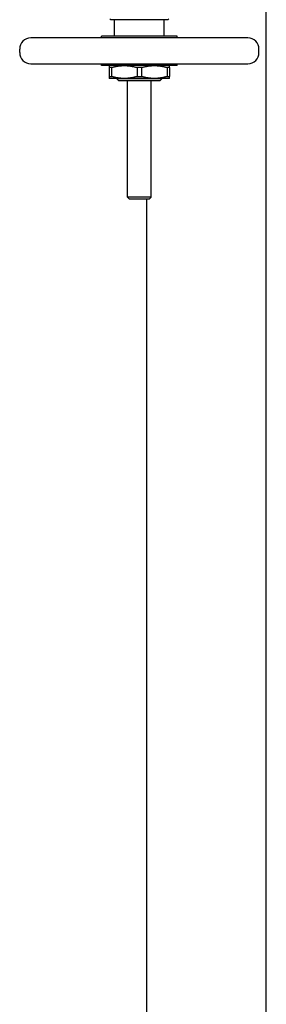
# Model space of a CAD drawing. Header units: inches. Extents: x 24 to 1128, y -69 to 748.
# Tile 608 of 656: x 648.54 to 656.78, y 642.25 to 675.21. Entities that reach past the tile are written whole.
import ezdxf

# ---------------------------------------------------------------- set-up
doc = ezdxf.new("R2010")
doc.units = ezdxf.units.IN
doc.header["$LTSCALE"] = 32
doc.header["$MEASUREMENT"] = 0
doc.layers.add('Visible (ANSI)', color=7, linetype='Continuous', lineweight=30)

msp = doc.modelspace()

# ---------------------------------------------------------------- linework, layer by layer
at = {"layer": 'Visible (ANSI)'}
for p, q in [((656.78063, 612.72937), (656.78063, 682.91853)), ((651.58263, 675.21184), (651.55138, 675.24309)), ((653.48863, 675.21184), (651.58263, 675.21184)), ((651.70886, 674.66066), (651.70886, 675.21184)), ((653.3624, 674.66066), (653.3624, 675.21184)), ((653.48863, 675.21184), (653.51988, 675.24309)), ((656.16162, 674.6016), (648.90965, 674.6016)), ((653.79548, 674.66066), (651.27579, 674.66066)), ((651.27579, 674.6016), (651.27579, 674.66066)), ((653.79548, 674.6016), (653.79548, 674.66066)), ((648.53563, 674.10947), (648.53563, 674.22758)), ((656.53563, 674.10947), (656.53563, 674.22758)), ((648.90965, 673.73546), (656.16162, 673.73546)), ((651.27579, 673.6764), (651.27579, 673.73546)), ((653.79548, 673.6764), (651.27579, 673.6764)), ((651.5317, 673.60821), (651.5317, 673.31152)), ((651.5997, 673.60821), (651.5317, 673.60821)), ((651.5997, 673.60821), (651.5997, 673.31152)), ((652.46763, 673.60821), (652.46763, 673.31152)), ((652.60364, 673.60821), (652.46763, 673.60821)), ((652.60364, 673.60821), (652.60364, 673.31152)), ((653.53957, 673.60821), (653.47157, 673.60821)), ((653.47157, 673.60821), (653.47157, 673.31152)), ((653.53957, 673.60821), (653.53957, 673.31152)), ((653.79548, 673.6764), (653.79548, 673.73546)), ((651.5317, 673.31152), (651.5997, 673.31152)), ((652.03366, 673.24333), (651.5317, 673.24333)), ((651.7876, 673.22709), (651.7876, 673.24333)), ((653.28366, 673.22709), (651.7876, 673.22709)), ((651.8501, 673.16459), (651.7876, 673.22709)), ((653.22116, 673.16459), (651.8501, 673.16459)), ((653.0376, 673.24333), (652.03366, 673.24333)), ((652.14193, 669.27103), (652.14193, 673.16459)), ((652.46763, 673.31152), (652.60364, 673.31152)), ((652.92933, 669.27103), (652.92933, 673.16459)), ((653.53957, 673.24333), (653.0376, 673.24333)), ((653.22116, 673.16459), (653.28366, 673.22709)), ((653.28366, 673.22709), (653.28366, 673.24333)), ((653.47157, 673.31152), (653.53957, 673.31152)), ((652.92933, 669.27103), (652.14193, 669.27103)), ((652.20443, 669.20853), (652.14193, 669.27103)), ((652.86683, 669.20853), (652.20443, 669.20853)), ((652.78063, 669.20853), (652.78063, 552.66853)), ((652.86683, 669.20853), (652.92933, 669.27103))]:
    msp.add_line(p, q, dxfattribs=at)
for centre, start, end in [((648.90965, 674.22758), 90, 180), ((656.16162, 674.22758), 0, 90), ((648.90965, 674.10947), 180, 270), ((656.16162, 674.10947), 270, 0)]:
    msp.add_arc(centre, 0.37402, start, end, dxfattribs=at)
for points, weights in [([(651.5317, 673.6764), (651.5317, 673.6764), (651.5317, 673.60821)], [1, 1.03775343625, 1.0171026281]), ([(651.5997, 673.60821), (651.82874, 673.6764), (652.03366, 673.6764)], [1.0171026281, 1.03775343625, 1]), ([(652.03366, 673.6764), (652.23859, 673.6764), (652.46763, 673.60821)], [1, 1.03775343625, 1.0171026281]), ([(652.60364, 673.60821), (652.83267, 673.6764), (653.0376, 673.6764)], [1.0171026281, 1.03775343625, 1]), ([(653.0376, 673.6764), (653.24253, 673.6764), (653.47157, 673.60821)], [1, 1.03775343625, 1.0171026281]), ([(653.53957, 673.60821), (653.53957, 673.6764), (653.53957, 673.6764)], [1.0171026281, 1.03775343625, 1]), ([(651.5317, 673.31152), (651.5317, 673.24333), (651.5317, 673.24333)], [1.0171026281, 1.03775343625, 1]), ([(652.03366, 673.24333), (651.82874, 673.24333), (651.5997, 673.31152)], [1, 1.03775343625, 1.0171026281]), ([(652.46763, 673.31152), (652.23859, 673.24333), (652.03366, 673.24333)], [1.0171026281, 1.03775343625, 1]), ([(653.0376, 673.24333), (652.83267, 673.24333), (652.60364, 673.31152)], [1, 1.03775343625, 1.0171026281]), ([(653.47157, 673.31152), (653.24253, 673.24333), (653.0376, 673.24333)], [1.0171026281, 1.03775343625, 1]), ([(653.53957, 673.24333), (653.53957, 673.24333), (653.53957, 673.31152)], [1, 1.03775343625, 1.0171026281])]:
    msp.add_rational_spline(points, weights, degree=2, dxfattribs=at)

doc.saveas('drawing.dxf')
